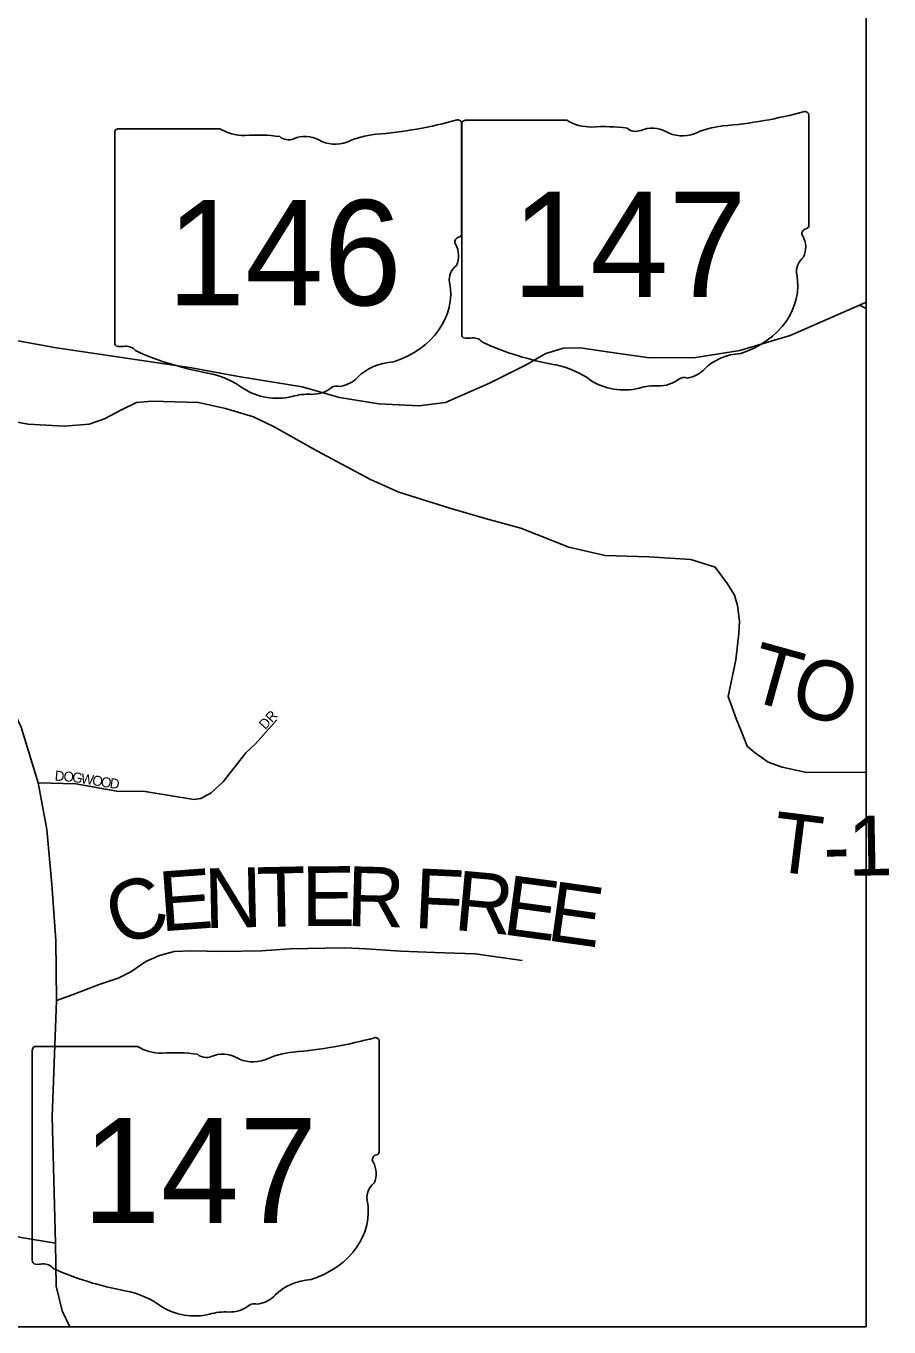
# Model space of a CAD drawing. Extents: x -22 to 431, y -18 to 160.
# Drawn here: x -2.717 to -1.898, y 14.134 to 15.371 of the extents above; entities that cross this region are included whole.
import ezdxf

# ---------------------------------------------------------------- set-up
doc = ezdxf.new("R2010")
doc.units = 0
for name, color, linetype in [('GM_X_Airport_Location_Class_2', 7, 'Continuous'), ('GM_X_City_Street_Text', 7, 'Continuous'), ('GM_X_County_ROW', 7, 'Continuous'), ('GM_X_County_Subdivision', 7, 'Continuous'), ('GM_X_Minor_River_Text', 7, 'Continuous'), ('GM_X_Rail_Line', 7, 'Continuous'), ('GM_X_Section', 7, 'Continuous'), ('GM_X_Township_ROW', 7, 'Continuous')]:
    doc.layers.add(name, color=color, linetype=linetype)

msp = doc.modelspace()

# ---------------------------------------------------------------- linework, layer by layer
at = {"layer": 'GM_X_Airport_Location_Class_2'}
for p, q in [((-2.3001, 15.2812), (-2.2036, 15.2812)), ((-1.9738, 15.2861), (-1.9738, 15.1814)), ((-2.6332, 15.2697), (-2.6332, 15.0696)), ((-2.6332, 15.0696), (-2.6332, 15.2697)), ((-2.6332, 15.0696), (-2.6332, 15.2697)), ((-2.6299, 15.2732), (-2.5334, 15.2732)), ((-2.3036, 15.2782), (-2.3036, 15.1735)), ((-2.3034, 15.2777), (-2.3034, 15.0776)), ((-2.3034, 15.0776), (-2.3034, 15.2777)), ((-2.3034, 15.0776), (-2.3034, 15.2777)), ((-2.3036, 15.1735), (-2.3036, 15.1735)), ((-1.9738, 15.1815), (-1.9738, 15.1814)), ((-2.3819, 14.406), (-2.3819, 14.3013)), ((-2.7115, 14.3976), (-2.7115, 14.1975)), ((-2.7115, 14.1975), (-2.7115, 14.3976)), ((-2.7115, 14.1975), (-2.7115, 14.3976)), ((-2.7082, 14.4011), (-2.6117, 14.4011)), ((-2.3819, 14.3014), (-2.3819, 14.3013))]:
    msp.add_line(p, q, dxfattribs=at)
for centre, major_axis, start_param, end_param in [((-2.421, 15.546), (0.3495, 0), 4.814394, 5.042369), ((-2.3073, 15.2786), (0.00367, 0), 6.141152, 7.989035), ((-2.2996, 15.2781), (0.00382, 0), 1.712693, 3.28349), ((-2.1806, 15.3044), (0.037, 0), 4.042523, 4.731795), ((-2.0912, 15.554), (0.3495, 0), 4.814394, 5.042369), ((-1.9775, 15.2865), (0.00367, 0), 6.141152, 7.989035), ((-2.6294, 15.2702), (0.00382, 0), 1.712693, 3.28349), ((-2.5104, 15.2964), (0.037, 0), 4.042523, 4.731795), ((-2.1684, 15.1688), (0.133, 0), 1.404758, 1.657858), ((-2.1382, 15.2792), (0.0107, 0), 3.836095, 5.185415), ((-2.1225, 15.256), (0.0222, 0), 0.950623, 2.079405), ((-2.0938, 15.2878), (0.0267, 0), 4.081561, 5.145723), ((-2.0466, 15.22), (0.0703, 0), 1.699011, 2.107814), ((-2.4982, 15.1608), (0.133, 0), 1.404758, 1.657858), ((-2.468, 15.2712), (0.0107, 0), 3.836095, 5.185415), ((-2.4523, 15.2481), (0.0222, 0), 0.950623, 2.079405), ((-2.4236, 15.2798), (0.0267, 0), 4.081561, 5.145723), ((-2.3764, 15.2121), (0.0703, 0), 1.699011, 2.107814), ((-2.3044, 15.1658), (0.00568, 0), 1.883978, 3.671073), ((-2.3075, 15.1731), (0.00393, 0), 5.05454, 6.418171), ((-1.9747, 15.1737), (0.00568, 0), 1.883978, 3.671073), ((-2.0108, 15.1605), (0.0341, 0), 5.934695, 6.695948), ((-1.9777, 15.181), (0.00393, 0), 5.05454, 6.418171), ((-2.3406, 15.1525), (0.0341, 0), 5.934695, 6.695948), ((-1.9607, 15.1376), (0.0248, 0), 2.387724, 3.262537), ((-2.2905, 15.1297), (0.0248, 0), 2.387724, 3.262537), ((-2.0716, 15.1243), (0.0874, 0), 5.101752, 6.440018), ((-2.4014, 15.1163), (0.0874, 0), 5.101752, 6.440018), ((-2.2996, 15.0771), (0.00385, 0), 3.00124, 4.508301), ((-2.299, 15.0976), (0.0294, 0), 4.665946, 4.897461), ((-2.293, 15.066), (0.0106, 0), 0.519207, 1.627899), ((-2.6294, 15.0692), (0.00385, 0), 3.00124, 4.508301), ((-2.6288, 15.0897), (0.0294, 0), 4.665946, 4.897461), ((-2.6228, 15.0581), (0.0106, 0), 0.519207, 1.627899), ((-2.489, 15.2379), (0.2524, 0), 4.195997, 4.488961), ((-2.1592, 15.2458), (0.2524, 0), 4.195997, 4.488961), ((-2.0348, 15.0214), (0.0479, 0), 1.647645, 2.488434), ((-2.3646, 15.0134), (0.0479, 0), 1.647645, 2.488434), ((-2.2344, 14.9877), (0.079, 0), 0.823519, 1.323587), ((-2.5642, 14.9797), (0.079, 0), 0.823519, 1.323587), ((-2.4252, 15.0502), (0.0282, 0), 4.937069, 5.64225), ((-2.149, 15.065), (0.0501, 0), 4.026481, 4.996735), ((-2.1164, 15.0501), (0.0267, 0), 4.691044, 5.507374), ((-2.0922, 15.0307), (0.00752, 0), 1.147584, 2.315152), ((-2.0954, 15.0582), (0.0282, 0), 4.937069, 5.64225), ((-2.4788, 15.0571), (0.0501, 0), 4.026481, 4.996735), ((-2.4462, 15.0421), (0.0267, 0), 4.691044, 5.507374), ((-2.422, 15.0227), (0.00752, 0), 1.147584, 2.315152), ((-2.12, 14.9959), (0.0412, 0), 1.495662, 1.94098), ((-2.4498, 14.9879), (0.0412, 0), 1.495662, 1.94098), ((-2.4993, 14.6739), (0.3495, 0), 4.814394, 5.042369), ((-2.3856, 14.4065), (0.00367, 0), 6.141152, 7.989035), ((-2.7077, 14.398), (0.00382, 0), 1.712693, 3.28349), ((-2.5887, 14.4243), (0.037, 0), 4.042523, 4.731795), ((-2.5765, 14.2887), (0.133, 0), 1.404758, 1.657858), ((-2.5463, 14.3991), (0.0107, 0), 3.836095, 5.185415), ((-2.5306, 14.376), (0.0222, 0), 0.950623, 2.079405), ((-2.4547, 14.3399), (0.0703, 0), 1.699011, 2.107814), ((-2.5019, 14.4077), (0.0267, 0), 4.081561, 5.145723), ((-2.3828, 14.2937), (0.00568, 0), 1.883978, 3.671073), ((-2.3858, 14.3009), (0.00393, 0), 5.05454, 6.418171), ((-2.4189, 14.2804), (0.0341, 0), 5.934695, 6.695948), ((-2.3688, 14.2575), (0.0248, 0), 2.387724, 3.262537), ((-2.4797, 14.2442), (0.0874, 0), 5.101752, 6.440018), ((-2.7077, 14.1971), (0.00385, 0), 3.00124, 4.508301), ((-2.7071, 14.2175), (0.0294, 0), 4.665946, 4.897461), ((-2.7011, 14.186), (0.0106, 0), 0.519207, 1.627899), ((-2.5673, 14.3658), (0.2524, 0), 4.195997, 4.488961), ((-2.6425, 14.1076), (0.079, 0), 0.823519, 1.323587), ((-2.4429, 14.1413), (0.0479, 0), 1.647645, 2.488434), ((-2.5003, 14.1506), (0.00752, 0), 1.147584, 2.315152), ((-2.5035, 14.1781), (0.0282, 0), 4.937069, 5.64225), ((-2.5571, 14.185), (0.0501, 0), 4.026481, 4.996735), ((-2.5281, 14.1158), (0.0412, 0), 1.495662, 1.94098), ((-2.5245, 14.17), (0.0267, 0), 4.691044, 5.507374)]:
    msp.add_ellipse(centre, major_axis=major_axis, ratio=0.8, start_param=start_param, end_param=end_param, dxfattribs=at)
at = {"layer": 'GM_X_County_ROW'}
msp.add_line((-1.9256, 15.1056), (-1.9192, 15.1082), dxfattribs=at)
at = {"layer": 'GM_X_Minor_River_Text'}
for points in [[(-1.9192, 14.6618), (-1.9756, 14.6615), (-1.9992, 14.6663), (-2.0125, 14.6711), (-2.0258, 14.6807), (-2.0322, 14.6864), (-2.038, 14.701), (-2.0424, 14.7117), (-2.0505, 14.7335), (-2.043, 14.7683), (-2.0402, 14.7934), (-2.0395, 14.8052), (-2.0415, 14.82), (-2.0442, 14.8298), (-2.0511, 14.8408), (-2.0627, 14.8564), (-2.0859, 14.8638), (-2.1258, 14.8664), (-2.1672, 14.8675), (-2.2019, 14.8756), (-2.2473, 14.8937), (-2.2801, 14.9025), (-2.3148, 14.9125), (-2.3632, 14.9277), (-2.3902, 14.9398), (-2.4404, 14.9668), (-2.4817, 14.99), (-2.5013, 14.9993), (-2.5279, 15.0072), (-2.5537, 15.0129), (-2.5978, 15.0144), (-2.6126, 15.0131), (-2.6275, 15.0057), (-2.643, 14.9974), (-2.6574, 14.9923), (-2.6811, 14.9904), (-2.7156, 14.9923), (-2.7309, 14.9953)], [(-2.6886, 14.4447), (-2.6726, 14.4503), (-2.6479, 14.4598), (-2.6299, 14.4659), (-2.6179, 14.472), (-2.6037, 14.4817), (-2.5906, 14.4874), (-2.5766, 14.4912), (-2.5599, 14.4919), (-2.5314, 14.4914), (-2.4939, 14.4919), (-2.4664, 14.4937), (-2.4334, 14.4944), (-2.4147, 14.4948), (-2.3943, 14.4937), (-2.3614, 14.4917), (-2.3291, 14.4903), (-2.2907, 14.4892), (-2.246, 14.4828)], [(-2.8833, 14.1345), (-2.8743, 14.1448), (-2.86, 14.157), (-2.8409, 14.1765), (-2.827, 14.1953), (-2.8197, 14.209), (-2.8142, 14.2316), (-2.8094, 14.237), (-2.8022, 14.2382), (-2.7911, 14.2361), (-2.7461, 14.2245), (-2.7222, 14.2196), (-2.6896, 14.2141)]]:
    msp.add_lwpolyline(points, dxfattribs=at)
at = {"layer": 'GM_X_Rail_Line'}
for points in [[(-2.455, 15.0278), (-2.4196, 15.0178), (-2.3823, 15.0116), (-2.3443, 15.0099), (-2.3189, 15.0129), (-2.277, 15.0315), (-2.2424, 15.0487), (-2.2235, 15.0596), (-2.2069, 15.0645), (-2.191, 15.0651), (-2.1609, 15.0606), (-2.1251, 15.0555), (-2.0811, 15.0558), (-2.0394, 15.0625), (-1.9914, 15.0766), (-1.9256, 15.1056), (-1.9192, 15.1023)], [(-2.7938, 15.0839), (-2.6884, 15.065), (-2.5604, 15.0459), (-2.5156, 15.0376), (-2.455, 15.0278)], [(-2.6759, 14.1345), (-2.6831, 14.1498), (-2.6889, 14.1732), (-2.6896, 14.2141), (-2.6925, 14.3342), (-2.6886, 14.4447), (-2.689, 14.5022), (-2.6931, 14.5551), (-2.6978, 14.6073), (-2.706, 14.6516), (-2.7222, 14.7044), (-2.7385, 14.7393), (-2.7627, 14.7688), (-2.7844, 14.7864), (-2.7956, 14.7954), (-2.8024, 14.8035), (-2.8092, 14.8141), (-2.8097, 14.8286), (-2.8091, 14.8586), (-2.8075, 14.8819), (-2.8072, 14.8855)]]:
    msp.add_lwpolyline(points, dxfattribs=at)
at = {"layer": 'GM_X_Section'}
for p, q in [((-1.9192, 20.9345), (-1.9192, 14.1345)), ((-1.9192, 14.1345), (-8.7192, 14.1345))]:
    msp.add_line(p, q, dxfattribs=at)
at = {"layer": 'GM_X_Township_ROW'}
msp.add_lwpolyline([(-2.706, 14.6516), (-2.6701, 14.6505), (-2.6313, 14.6435), (-2.6044, 14.6432), (-2.5582, 14.6358), (-2.5513, 14.6368), (-2.5416, 14.6421), (-2.5301, 14.6525), (-2.5086, 14.6802), (-2.4996, 14.6886), (-2.4792, 14.7114)], dxfattribs=at)

# ---------------------------------------------------------------- texts
at = {"layer": 'GM_X_Airport_Location_Class_2'}
for s, p in [('146', (-2.5836, 15.1054)), ('147', (-2.2558, 15.1133)), ('147', (-2.6639, 14.2332))]:
    msp.add_text(s, height=0.1, dxfattribs=at).set_placement(p)
at = {"layer": 'GM_X_City_Street_Text'}
for s, rotation, p in [('T', 344.4013, (-2.0348, 14.7313)), ('O', 344.4012, (-1.9939, 14.7199)), ('T', 352.8197, (-2.0108, 14.5683)), ('1', 1.0825, (-1.9361, 14.5631)), ('-', 1.3982, (-1.9594, 14.5626)), ('E', 4.1906, (-2.5892, 14.5103)), ('N', 1.2751, (-2.5476, 14.5134)), ('T', 1.183, (-2.4976, 14.5145)), ('E', 0.2786, (-2.4554, 14.5154)), ('R', 358.5011, (-2.4133, 14.5156)), ('F', 357.3526, (-2.3495, 14.5137)), ('R', 354.7784, (-2.3119, 14.5119)), ('C', 19.7594, (-2.6292, 14.4954)), ('E', 352.3317, (-2.266, 14.5078)), ('E', 351.9766, (-2.224, 14.5021))]:
    msp.add_text(s, height=0.0568, rotation=rotation, dxfattribs=at).set_placement(p)
at = {"layer": 'GM_X_County_Subdivision'}
for s, rotation, p in [('DR', 47.2892, (-2.4902, 14.7016)), ('D', 355.0766, (-2.6905, 14.6538)), ('O', 355.0821, (-2.6822, 14.6531)), ('G', 353.165, (-2.674, 14.6524)), ('W', 350.6095, (-2.6658, 14.6514)), ('O', 350.3364, (-2.6551, 14.6496)), ('O', 350.3364, (-2.6469, 14.6482)), ('D', 351.9422, (-2.6384, 14.6468))]:
    msp.add_text(s, height=0.00947, rotation=rotation, dxfattribs=at).set_placement(p)

doc.saveas('drawing.dxf')
